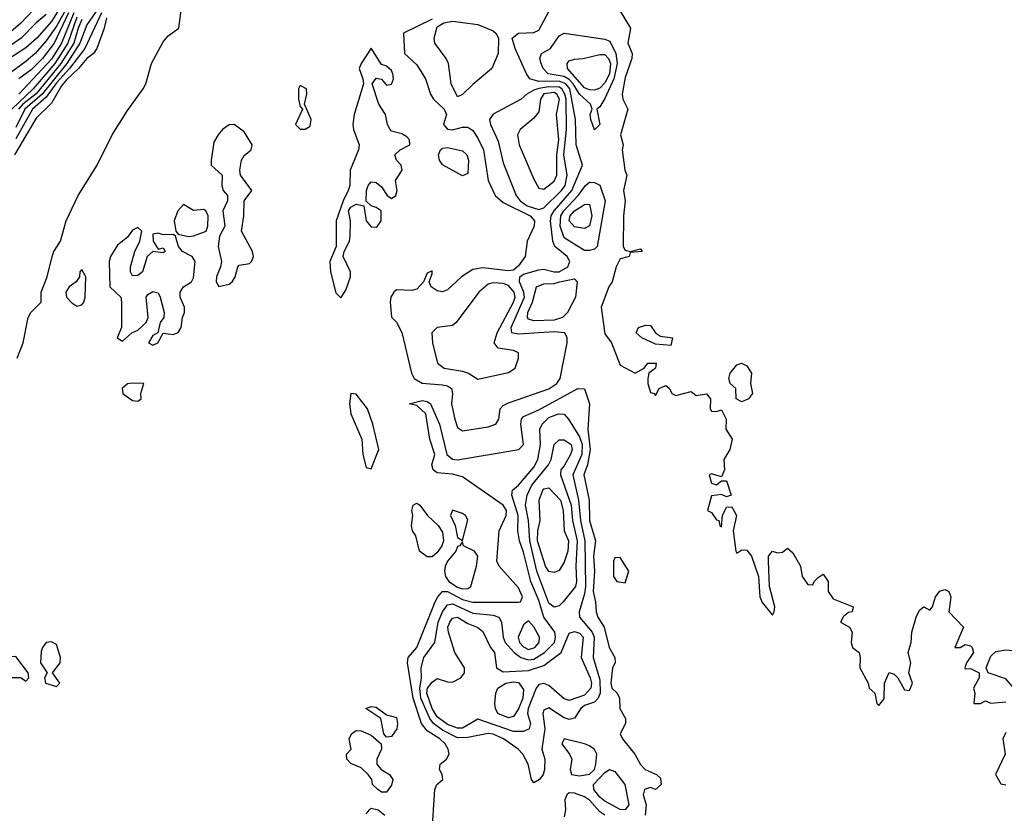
# Model space of a CAD drawing. Header units: metres. Extents: x -51132 to -49532, y -231222 to -229437.
# Tile 321 of 656: x -50939 to -50842, y -229852 to -229773. Entities that reach past the tile are written whole.
import ezdxf

# ---------------------------------------------------------------- set-up
doc = ezdxf.new("R2010")
doc.units = ezdxf.units.M
for name, color, linetype in [('CONTOUR_HALF', 8, 'Continuous'), ('CONTOUR_INDEX', 1, 'Continuous'), ('CONTOUR_INTER', 3, 'Continuous')]:
    doc.layers.add(name, color=color, linetype=linetype)

msp = doc.modelspace()

# ---------------------------------------------------------------- linework, layer by layer
at = {"layer": 'CONTOUR_HALF'}
for points, elevation in [([(-50932.69, -229769.759), (-50935.08, -229774.082), (-50936.08, -229775.528), (-50937.178, -229776.759), (-50938.08, -229777.564), (-50939.58, -229778.627)], 12.5), ([(-50936.08, -229772.931), (-50937.08, -229773.737), (-50938.549, -229775.259), (-50940.08, -229776.307)], 13.5), ([(-50930.654, -229772.759), (-50932.295, -229776.259), (-50933.792, -229778.259), (-50935.08, -229779.66), (-50936.08, -229781.082), (-50937.45, -229782.259), (-50939.08, -229785.154)], 9.5), ([(-50932.58, -229773.405), (-50932.954, -229774.259), (-50933.373, -229775.759), (-50934.656, -229777.759), (-50937.08, -229780.722), (-50938.377, -229781.759), (-50938.804, -229782.259)], 10.5), ([(-50933.358, -229772.759), (-50934.58, -229775.737), (-50935.58, -229777.324), (-50938.796, -229780.759)], 11.5), ([(-50885.093, -229774.759), (-50881.08, -229775.351), (-50880.58, -229775.565), (-50879.99, -229776.759), (-50879.863, -229777.759), (-50880.179, -229779.259), (-50881.08, -229781.187), (-50881.58, -229782.012), (-50881.865, -229782.259), (-50881.575, -229783.759), (-50882.08, -229784.284), (-50882.454, -229783.259), (-50882.534, -229782.759), (-50882.341, -229782.259), (-50882.501, -229781.759), (-50883.58, -229780.782), (-50884.191, -229779.759), (-50884.58, -229779.34), (-50885.08, -229779.03), (-50886.667, -229778.759), (-50887.145, -229778.259), (-50887.345, -229777.759), (-50887.471, -229777.259), (-50887.329, -229776.759), (-50886.435, -229776.259), (-50885.58, -229775.011), (-50885.093, -229774.759)], 9.5), ([(-50887.58, -229780.2), (-50888.08, -229780.376), (-50888.755, -229780.759), (-50889.316, -229781.259), (-50892.08, -229782.728), (-50892.421, -229783.259), (-50892.341, -229783.759), (-50891.58, -229785.393), (-50891.08, -229787.545), (-50889.813, -229790.759), (-50889.41, -229791.259), (-50888.738, -229791.759), (-50887.58, -229792.138), (-50887.08, -229791.973), (-50885.336, -229790.259), (-50884.976, -229789.759), (-50884.782, -229788.759), (-50885.112, -229786.759), (-50884.843, -229784.259), (-50884.891, -229781.259), (-50885.001, -229780.759), (-50885.305, -229780.259), (-50885.58, -229780.089), (-50886.58, -229780.04), (-50887.58, -229780.2)], 8.5), ([(-50897.265, -229786.259), (-50897.08, -229786.092), (-50896.58, -229786.021), (-50895.08, -229786.342), (-50894.667, -229786.759), (-50894.493, -229787.259), (-50894.58, -229788.571), (-50895.08, -229788.811), (-50897.08, -229787.74), (-50897.365, -229787.259), (-50897.443, -229786.759), (-50897.265, -229786.259)], 9.5), ([(-50882.993, -229789.759), (-50882.58, -229789.452), (-50882.08, -229789.465), (-50881.58, -229789.733), (-50881.06, -229791.259), (-50881.817, -229795.759), (-50882.08, -229796.031), (-50882.58, -229796.182), (-50883.08, -229796.168), (-50885.08, -229794.918), (-50885.47, -229793.759), (-50885.411, -229792.759), (-50885.127, -229792.259), (-50883.698, -229790.759), (-50882.993, -229789.759)], 9.5), ([(-50892.58, -229799.487), (-50893.488, -229800.259), (-50895.706, -229803.259), (-50896.08, -229803.562), (-50897.58, -229803.734), (-50898.099, -229804.259), (-50898.043, -229805.259), (-50897.543, -229807.259), (-50896.904, -229807.759), (-50895.08, -229808.048), (-50894.503, -229808.259), (-50893.58, -229808.831), (-50890.58, -229808.17), (-50889.911, -229807.759), (-50889.565, -229806.759), (-50889.595, -229806.259), (-50890.08, -229806.02), (-50891.58, -229805.785), (-50891.984, -229805.259), (-50891.668, -229804.259), (-50890.064, -229801.259), (-50889.92, -229800.759), (-50890.006, -229800.259), (-50890.58, -229799.624), (-50891.08, -229799.422), (-50892.08, -229799.334), (-50892.58, -229799.487)], 8.5), ([(-50885.558, -229799.259), (-50884.08, -229798.944), (-50883.818, -229799.259), (-50883.977, -229800.759), (-50884.759, -229802.259), (-50885.232, -229802.759), (-50886.08, -229803.01), (-50888.08, -229803.096), (-50888.58, -229802.936), (-50888.702, -229802.759), (-50888.65, -229802.259), (-50888.217, -229801.259), (-50887.812, -229799.759), (-50887.08, -229799.457), (-50886.08, -229799.408), (-50885.558, -229799.259)], 9.5), ([(-50898.126, -229853.759), (-50897.81, -229849.259), (-50897.637, -229848.759), (-50897.046, -229848.259), (-50897.108, -229847.759), (-50897.367, -229847.259), (-50897.296, -229846.759), (-50896.671, -229846.259), (-50896.423, -229845.759), (-50896.519, -229845.259), (-50896.787, -229844.759), (-50897.322, -229844.259), (-50898.58, -229843.452), (-50899.131, -229842.759), (-50899.945, -229840.259), (-50900.512, -229836.759), (-50900.445, -229836.259), (-50899.58, -229835.259), (-50897.79, -229830.759), (-50897.535, -229830.259), (-50897.08, -229829.755), (-50896.58, -229829.754), (-50895.08, -229830.521), (-50894.08, -229830.79), (-50889.58, -229830.792), (-50889.377, -229830.759), (-50889.197, -229830.259), (-50889.58, -229829.397), (-50891.486, -229827.259), (-50891.714, -229826.759), (-50891.495, -229823.759), (-50890.788, -229822.259), (-50890.766, -229821.759), (-50891.08, -229821.242), (-50895.08, -229818.467), (-50896.08, -229818.195), (-50897.58, -229818.068), (-50897.997, -229817.759), (-50898.126, -229817.259), (-50897.82, -229816.259), (-50898.327, -229814.759), (-50898.695, -229812.259), (-50899.58, -229811.433), (-50900.36, -229811.259), (-50899.08, -229810.932), (-50898.58, -229811.031), (-50898.232, -229811.259), (-50897.346, -229813.259), (-50896.64, -229816.259), (-50896.08, -229816.726), (-50895.58, -229816.792), (-50889.534, -229815.759), (-50889.089, -229815.259), (-50889.359, -229813.259), (-50889.295, -229812.759), (-50889.08, -229812.52), (-50887.58, -229811.84), (-50883.727, -229809.759)], 9.5), ([(-50883.727, -229809.759), (-50883.08, -229809.783), (-50882.593, -229811.259), (-50882.768, -229813.759), (-50882.535, -229815.759), (-50882.792, -229817.259), (-50883.156, -229818.259), (-50882.625, -229820.759), (-50882.591, -229822.759), (-50881.993, -229824.759), (-50882.202, -229826.259), (-50882.102, -229827.759), (-50882.226, -229829.759), (-50882.004, -229830.759), (-50881.945, -229831.759), (-50881.779, -229832.259), (-50881.141, -229833.259), (-50880.649, -229835.259), (-50880.095, -229836.259), (-50880.068, -229836.759), (-50880.31, -229837.259), (-50880.485, -229838.759), (-50880.386, -229839.259), (-50879.852, -229839.759), (-50879.618, -229840.259), (-50879.591, -229841.259), (-50879.031, -229842.259), (-50879.035, -229842.759), (-50879.581, -229843.759), (-50879.352, -229844.259), (-50878.115, -229845.759), (-50877.58, -229846.78), (-50877.109, -229847.259), (-50875.98, -229847.759), (-50875.58, -229848.125), (-50875.522, -229848.759), (-50876.08, -229849.256), (-50876.58, -229849.039), (-50877.171, -229849.259), (-50877.311, -229849.759), (-50877.006, -229850.759), (-50877.091, -229851.759)], 9.5), ([(-50886.074, -229815.259), (-50885.58, -229814.809), (-50885.08, -229814.804), (-50884.404, -229815.259), (-50884.305, -229815.759), (-50884.457, -229816.259), (-50885.08, -229817.38), (-50885.427, -229817.759), (-50885.446, -229818.259), (-50884.403, -229821.259), (-50884.26, -229822.759), (-50883.805, -229824.759), (-50883.93, -229827.259), (-50883.862, -229828.759), (-50883.969, -229829.259), (-50885.165, -229830.759), (-50885.58, -229831.154), (-50886.08, -229831.275), (-50886.58, -229830.883), (-50887.782, -229827.759), (-50888.456, -229824.759), (-50888.583, -229822.759), (-50888.894, -229821.259), (-50888.714, -229820.259), (-50888.26, -229819.259), (-50886.63, -229817.259), (-50886.351, -229816.759), (-50886.074, -229815.259)], 10.5), ([(-50899.947, -229821.259), (-50899.58, -229821.049), (-50899.299, -229821.259), (-50898.534, -229822.259), (-50897.475, -229823.259), (-50897.08, -229823.889), (-50896.975, -229824.759), (-50897.131, -229825.259), (-50897.58, -229825.898), (-50898.08, -229826.332), (-50898.58, -229826.338), (-50899.332, -229825.759), (-50899.692, -229824.259), (-50900.012, -229823.759), (-50900.11, -229823.259), (-50899.99, -229822.259), (-50900.085, -229821.759), (-50899.947, -229821.259)], 9.5), ([(-50896.355, -229832.759), (-50896.08, -229832.363), (-50895.58, -229832.278), (-50894.58, -229832.9), (-50893.58, -229833.301), (-50893.08, -229833.674), (-50892.322, -229835.259), (-50891.95, -229835.759), (-50891.741, -229837.259), (-50891.08, -229837.643), (-50888.58, -229837.54), (-50887.08, -229837.038), (-50885.366, -229835.759), (-50884.58, -229833.863), (-50884.08, -229833.686), (-50883.58, -229833.862), (-50883.222, -229834.259), (-50883.421, -229836.259), (-50882.523, -229838.259), (-50882.401, -229838.759), (-50882.443, -229839.259), (-50883.08, -229839.94), (-50884.58, -229840.472), (-50885.08, -229840.314), (-50886.58, -229838.994), (-50887.08, -229838.806), (-50887.58, -229838.907), (-50887.842, -229839.259), (-50888.629, -229841.259), (-50888.694, -229841.759), (-50888.394, -229842.759), (-50888.516, -229843.259), (-50889.08, -229843.517), (-50890.08, -229843.545), (-50893.58, -229842.328), (-50895.08, -229843.215), (-50895.58, -229843.21), (-50896.58, -229842.835), (-50897.58, -229842.089), (-50898.094, -229841.259), (-50898.623, -229839.759), (-50898.529, -229839.259), (-50898.08, -229838.66), (-50897.58, -229838.323), (-50896.58, -229838.641), (-50896.08, -229838.669), (-50895.247, -229838.259), (-50894.89, -229837.759), (-50894.906, -229837.259), (-50895.855, -229835.759), (-50896.483, -229833.759), (-50896.524, -229833.259), (-50896.355, -229832.759)], 10.5), ([(-50888.58, -229832.619), (-50889.08, -229833.024), (-50889.624, -229834.259), (-50889.484, -229834.759), (-50889.08, -229835.199), (-50888.58, -229835.448), (-50887.96, -229835.259), (-50887.545, -229834.759), (-50887.527, -229834.259), (-50888.08, -229833.24), (-50888.58, -229832.619)], 9.5), ([(-50904.607, -229841.259), (-50904.08, -229841.065), (-50903.58, -229841.125), (-50902.58, -229841.894), (-50901.58, -229842.161), (-50901.483, -229842.759), (-50901.557, -229843.259), (-50902.08, -229844.02), (-50902.58, -229844.089), (-50902.844, -229843.759), (-50903.125, -229842.259), (-50904.607, -229841.259)], 9.5), ([(-50906.038, -229843.759), (-50905.58, -229843.444), (-50905.08, -229843.471), (-50904.08, -229843.885), (-50903.107, -229844.759), (-50903.073, -229845.259), (-50903.52, -229846.259), (-50903.516, -229846.759), (-50903.118, -229847.259), (-50902.293, -229847.759), (-50901.968, -229848.259), (-50902.08, -229848.821), (-50902.58, -229849.521), (-50903.08, -229849.494), (-50903.438, -229849.259), (-50903.953, -229848.759), (-50904.01, -229848.259), (-50904.368, -229847.759), (-50905.08, -229847.126), (-50906.08, -229846.692), (-50906.484, -229846.259), (-50906.529, -229845.759), (-50906.07, -229845.259), (-50906.271, -229844.259), (-50906.038, -229843.759)], 9.5), ([(-50885.08, -229844.257), (-50885.317, -229844.759), (-50884.553, -229845.759), (-50884.329, -229846.259), (-50884.496, -229847.259), (-50884.37, -229847.759), (-50883.58, -229847.913), (-50882.58, -229847.74), (-50882.091, -229847.259), (-50881.952, -229846.759), (-50881.859, -229845.759), (-50882.08, -229845.316), (-50882.58, -229844.946), (-50883.08, -229844.759), (-50885.08, -229844.257)], 9.5), ([(-50881.08, -229851.775), (-50881.58, -229851.438), (-50882.58, -229850.311), (-50883.08, -229849.953), (-50884.08, -229849.616), (-50884.58, -229849.585), (-50884.83, -229849.759), (-50885.007, -229850.259), (-50884.958, -229851.259), (-50885.08, -229851.95)], 9.5), ([(-50904.58, -229851.625), (-50904.244, -229851.259)], 9.5), ([(-50904.244, -229851.259), (-50904.08, -229851.079), (-50903.394, -229851.259), (-50902.757, -229851.759)], 9.5)]:
    msp.add_lwpolyline(points, dxfattribs=dict(at, elevation=elevation))
at = {"layer": 'CONTOUR_INDEX', "elevation": 10}
for points in [[(-50930.251, -229771.259), (-50932.08, -229773.95), (-50932.775, -229775.759), (-50934.069, -229777.759), (-50936.486, -229780.759), (-50938.207, -229782.259), (-50939.08, -229784.042)], [(-50883.207, -229777.259), (-50881.58, -229776.863), (-50881.08, -229776.877), (-50880.706, -229777.259), (-50880.534, -229777.759), (-50880.633, -229778.759), (-50881.08, -229779.649), (-50881.58, -229780.195), (-50882.08, -229780.391), (-50882.58, -229780.347), (-50883.08, -229780.133), (-50884.77, -229778.259), (-50884.801, -229777.759), (-50884.58, -229777.49), (-50884.08, -229777.313), (-50883.207, -229777.259)], [(-50883.269, -229791.759), (-50883.08, -229791.627), (-50882.58, -229791.612), (-50882.351, -229792.759), (-50882.58, -229793.738), (-50883.08, -229793.99), (-50884.08, -229793.835), (-50884.6, -229793.259), (-50884.5, -229792.759), (-50884.08, -229792.266), (-50883.269, -229791.759)], [(-50885.637, -229812.259), (-50885.08, -229812.297), (-50884.643, -229812.759), (-50883.58, -229814.523), (-50883.3, -229815.259), (-50883.353, -229816.259), (-50884.222, -229818.259), (-50883.666, -229820.759), (-50883.481, -229822.759), (-50883.036, -229824.759), (-50882.993, -229829.259), (-50883.08, -229829.964), (-50883.616, -229831.759), (-50883.558, -229832.259), (-50882.333, -229833.759), (-50882.13, -229834.259), (-50882.218, -229836.259), (-50881.58, -229838.451), (-50881.547, -229839.759), (-50881.726, -229840.259), (-50882.08, -229840.635), (-50883.08, -229840.962), (-50883.432, -229841.259), (-50884.08, -229842.229), (-50884.58, -229842.341), (-50885.08, -229842.198), (-50886.58, -229841.215), (-50887.08, -229841.424), (-50887.194, -229841.759), (-50886.97, -229843.259), (-50887.289, -229845.259), (-50886.975, -229846.259), (-50887.027, -229847.259), (-50887.157, -229847.759), (-50887.512, -229848.259), (-50888.08, -229848.577), (-50888.314, -229848.259), (-50888.627, -229846.759), (-50889.162, -229845.759), (-50889.604, -229845.259), (-50891.066, -229844.259), (-50892.08, -229843.784), (-50892.58, -229843.717), (-50894.58, -229844.12), (-50895.58, -229844.161), (-50897.08, -229843.392), (-50897.939, -229842.759), (-50898.304, -229842.259), (-50899.193, -229840.259), (-50899.304, -229839.259), (-50899.146, -229838.259), (-50899.176, -229837.259), (-50898.914, -229836.259), (-50897.82, -229834.759), (-50897.493, -229832.759), (-50897.078, -229831.759), (-50896.58, -229831.047), (-50896.08, -229830.973), (-50894.08, -229831.875), (-50892.08, -229832.068), (-50891.53, -229832.259), (-50891.238, -229832.759), (-50891.099, -229834.259), (-50890.881, -229834.759), (-50889.992, -229835.759), (-50889.366, -229836.259), (-50888.58, -229836.471), (-50888.08, -229836.396), (-50887.012, -229835.759), (-50886.048, -229834.759), (-50885.929, -229834.259), (-50885.987, -229833.759), (-50887.098, -229832.259), (-50887.58, -229830.624), (-50888.353, -229828.759), (-50889.08, -229825.876), (-50889.492, -229824.759), (-50889.637, -229823.759), (-50889.612, -229822.259), (-50890.223, -229820.259), (-50890.166, -229819.759), (-50889.58, -229819.259), (-50888.08, -229817.486), (-50887.678, -229816.759), (-50887.427, -229815.259), (-50887.47, -229813.759), (-50887.265, -229813.259), (-50886.58, -229812.627), (-50885.637, -229812.259)], [(-50880.627, -229847.259), (-50880.08, -229847.461), (-50879.121, -229848.759), (-50878.711, -229850.759), (-50879.08, -229851.241), (-50879.58, -229851.203), (-50881.08, -229850.379), (-50881.58, -229850.014), (-50882.151, -229849.259), (-50882.189, -229848.759), (-50881.08, -229847.56), (-50880.627, -229847.259)]]:
    msp.add_lwpolyline(points, dxfattribs=at)
at = {"layer": 'CONTOUR_INTER'}
for points, elevation in [([(-50933.844, -229770.759), (-50935.58, -229773.63), (-50937.004, -229775.259), (-50938.08, -229776.198), (-50940.08, -229777.488)], 13), ([(-50936.08, -229771.107), (-50938.58, -229773.781), (-50939.58, -229774.627)], 14), ([(-50938.955, -229806.759), (-50938.365, -229805.259), (-50937.863, -229802.759), (-50937.604, -229802.259), (-50936.588, -229801.259), (-50936.574, -229800.259), (-50935.994, -229798.759), (-50935.519, -229796.759), (-50935.342, -229796.259), (-50934.671, -229795.259), (-50934.114, -229793.259), (-50932.944, -229790.759), (-50931.086, -229787.759), (-50929.598, -229784.759), (-50928.08, -229782.367), (-50926.555, -229780.259), (-50926.293, -229779.759), (-50925.73, -229777.759), (-50924.58, -229775.623), (-50924.08, -229775.019), (-50923.017, -229774.259), (-50922.696, -229771.759)], 9), ([(-50933.08, -229773.172), (-50933.966, -229775.759), (-50935.243, -229777.759), (-50937.364, -229780.259), (-50939.462, -229782.259)], 11), ([(-50930.158, -229773.259), (-50930.381, -229774.259), (-50931.096, -229776.259), (-50931.433, -229776.759), (-50932.08, -229777.268), (-50932.904, -229778.259), (-50934.08, -229779.346), (-50934.58, -229779.935), (-50935.58, -229781.657), (-50937.08, -229783.146), (-50939.212, -229786.759)], 9), ([(-50933.879, -229772.759), (-50935.318, -229775.759), (-50936.442, -229777.259), (-50937.58, -229778.364), (-50938.784, -229779.259)], 12), ([(-50898.08, -229773.39), (-50900.913, -229774.759), (-50900.819, -229776.759), (-50899.58, -229777.872), (-50898.753, -229779.259), (-50898.239, -229780.759), (-50897.945, -229781.259), (-50896.886, -229782.259), (-50896.674, -229782.759), (-50896.954, -229783.759), (-50896.58, -229784.225), (-50896.08, -229784.283), (-50895.08, -229784.026), (-50894.58, -229784.022), (-50894.08, -229784.356), (-50893.58, -229785.089), (-50893.019, -229786.259), (-50892.578, -229789.259), (-50891.883, -229790.759), (-50891.08, -229791.428), (-50888.427, -229792.759), (-50887.993, -229793.259), (-50888.051, -229793.759), (-50888.739, -229795.259), (-50888.922, -229796.759), (-50889.58, -229797.678), (-50890.08, -229798.104), (-50890.58, -229798.181), (-50893.08, -229797.871), (-50894.08, -229798.022), (-50895.181, -229798.759), (-50896.58, -229800.027), (-50897.08, -229800.229), (-50897.58, -229800.142), (-50898.164, -229799.759), (-50898.389, -229799.259), (-50898.08, -229798.469), (-50898.08, -229798.157), (-50898.58, -229798.407), (-50898.921, -229799.259), (-50899.58, -229799.965), (-50900.08, -229800.107), (-50901.58, -229800.033), (-50901.841, -229800.259), (-50902.139, -229800.759), (-50902.23, -229801.259), (-50902.08, -229802.718), (-50901.58, -229803.229), (-50901.08, -229804.243), (-50900.124, -229808.259), (-50899.86, -229808.759), (-50899.08, -229809.232), (-50897.08, -229809.39), (-50896.58, -229809.505), (-50896.176, -229809.759), (-50896.082, -229810.259), (-50896.169, -229811.259), (-50895.846, -229812.759), (-50895.58, -229813.592), (-50895.08, -229813.914), (-50892.58, -229813.531), (-50891.801, -229813.259), (-50891.5, -229812.759), (-50891.378, -229811.759), (-50891.08, -229811.441), (-50890.58, -229811.17), (-50886.58, -229809.773), (-50885.807, -229809.259), (-50885.478, -229808.759), (-50884.802, -229805.259), (-50884.788, -229804.759), (-50885.023, -229804.259), (-50886.08, -229804.159), (-50889.58, -229804.42), (-50890.227, -229804.259), (-50890.312, -229803.759), (-50889, -229800.759), (-50889.068, -229800.259), (-50889.483, -229799.259), (-50889.442, -229798.759), (-50889.08, -229798.499), (-50887.58, -229798.074), (-50887.08, -229798.01), (-50886.08, -229798.273), (-50885.58, -229798.257), (-50884.722, -229797.759), (-50884.509, -229797.259), (-50884.775, -229796.759), (-50885.999, -229795.759), (-50886.191, -229795.259), (-50886.421, -229793.259), (-50886.352, -229792.759), (-50886.076, -229792.259), (-50884.32, -229790.259), (-50883.27, -229787.759), (-50883.912, -229785.759), (-50883.953, -229783.259), (-50884.519, -229780.259), (-50884.904, -229779.759), (-50885.58, -229779.506), (-50887.58, -229779.522), (-50888.449, -229779.259), (-50888.785, -229778.759), (-50889.904, -229776.259), (-50890.198, -229775.259), (-50889.594, -229774.759), (-50888.08, -229774.707), (-50887.58, -229774.46), (-50886.58, -229772.63)], 9), ([(-50879.58, -229772.596), (-50878.545, -229774.259), (-50878.805, -229775.759), (-50878.381, -229776.759), (-50878.403, -229777.259), (-50879.08, -229779.134), (-50879.376, -229780.759), (-50879.308, -229781.259), (-50878.822, -229782.259), (-50879.551, -229784.759), (-50879.285, -229785.759), (-50879.375, -229786.259), (-50879.112, -229788.259), (-50878.912, -229788.759), (-50879.225, -229790.259), (-50879.078, -229791.259), (-50879.233, -229792.759), (-50879.263, -229795.759), (-50879.08, -229796.148), (-50878.58, -229796.255), (-50877.58, -229795.99), (-50877.395, -229796.259), (-50878.58, -229796.356), (-50878.693, -229796.759), (-50879.58, -229796.997), (-50879.976, -229797.759), (-50880.341, -229799.259), (-50880.69, -229799.759), (-50881.43, -229801.759), (-50881.08, -229804.386), (-50880.416, -229805.259), (-50879.58, -229807.463), (-50878.08, -229808.258), (-50877.218, -229807.759), (-50876.839, -229807.259), (-50876.014, -229807.259), (-50876.094, -229807.759), (-50876.736, -229808.259), (-50876.847, -229808.759), (-50876.855, -229809.259), (-50876.58, -229810.139), (-50876.204, -229810.259), (-50876.08, -229810.453), (-50875.727, -229809.759), (-50875.08, -229809.445), (-50874.694, -229809.759), (-50874.474, -229810.259), (-50874.08, -229810.438), (-50872.58, -229810.039), (-50872.08, -229810.458), (-50871.08, -229810.288), (-50870.671, -229810.759), (-50870.712, -229811.759), (-50870.58, -229811.999), (-50870.08, -229812.031), (-50869.58, -229811.843), (-50869.134, -229812.759), (-50869.174, -229813.759), (-50868.546, -229814.759), (-50868.78, -229815.759), (-50869.347, -229816.759), (-50869.287, -229817.759), (-50869.58, -229818.462), (-50870.58, -229818.167), (-50870.813, -229818.259), (-50870.58, -229819.093), (-50870.08, -229819.227), (-50869.58, -229818.847), (-50869.08, -229818.838), (-50868.629, -229820.259), (-50869.08, -229820.412), (-50869.58, -229820.191), (-50870.58, -229820.31), (-50870.977, -229821.759), (-50870.58, -229821.951), (-50870.08, -229822.683), (-50869.851, -229822.759), (-50869.762, -229823.259), (-50869.58, -229823.389), (-50869.482, -229822.259), (-50869.274, -229821.759), (-50869.08, -229821.432), (-50868.58, -229821.404), (-50868.108, -229822.259), (-50868.45, -229823.759), (-50868.191, -229825.759), (-50868.08, -229825.985), (-50867.58, -229825.648), (-50867.08, -229825.662), (-50866.632, -229826.259), (-50865.952, -229828.259), (-50865.824, -229830.259), (-50865.58, -229830.826), (-50864.58, -229832.076), (-50864.4, -229831.759), (-50864.352, -229831.259), (-50864.865, -229829.259), (-50864.976, -229826.759), (-50864.969, -229826.259), (-50864.58, -229825.783), (-50864.08, -229825.926), (-50863.58, -229825.887), (-50863.08, -229825.488), (-50862.58, -229825.95), (-50861.816, -229827.259), (-50861.66, -229828.259), (-50861.08, -229829.048), (-50860.58, -229829.09), (-50860.469, -229828.759), (-50860.08, -229828.352), (-50859.58, -229828.055), (-50859.092, -229828.759), (-50859.079, -229829.759), (-50858.58, -229830.457), (-50856.63, -229831.259), (-50856.709, -229831.759), (-50857.08, -229831.805), (-50857.58, -229832.209), (-50857.854, -229832.759), (-50856.975, -229833.259), (-50856.719, -229833.759), (-50856.814, -229834.759), (-50856.68, -229835.259), (-50856.035, -229835.759), (-50855.932, -229836.259), (-50855.981, -229837.259), (-50855.137, -229838.759), (-50855.06, -229839.259), (-50854.498, -229839.759), (-50854.281, -229840.759), (-50854.08, -229840.977), (-50853.58, -229840.31), (-50853.536, -229838.759), (-50853.08, -229837.707), (-50852.58, -229837.879), (-50852.238, -229838.259), (-50851.58, -229839.429), (-50851.08, -229839.488), (-50850.772, -229838.759), (-50851.149, -229837.759), (-50850.93, -229836.759), (-50851.195, -229835.759), (-50850.919, -229834.759), (-50850.86, -229833.759), (-50850.402, -229832.259), (-50850.08, -229831.594), (-50849.658, -229831.259), (-50849.08, -229831.591), (-50848.794, -229831.259), (-50848.517, -229830.259), (-50848.08, -229829.721), (-50847.58, -229829.551), (-50847.211, -229829.759), (-50846.997, -229830.259), (-50847.217, -229831.759), (-50845.769, -229833.259), (-50846.612, -229835.259), (-50846.08, -229835.259), (-50845.58, -229834.97), (-50845.08, -229835.081), (-50844.907, -229835.259), (-50844.777, -229835.759), (-50845.462, -229836.759), (-50845.619, -229837.259), (-50845.58, -229837.363), (-50845.08, -229837.344), (-50844.212, -229837.759), (-50844.215, -229838.259), (-50844.777, -229839.259), (-50844.645, -229839.759), (-50844.755, -229840.759), (-50844.08, -229840.779), (-50843.58, -229840.523), (-50843.08, -229840.748), (-50841.58, -229840.601)], 9), ([(-50896.934, -229773.759), (-50896.08, -229773.586), (-50893.58, -229773.917), (-50892.08, -229774.549), (-50891.807, -229774.759), (-50891.539, -229775.259), (-50891.595, -229776.759), (-50892.192, -229778.259), (-50894.08, -229779.803), (-50895.08, -229780.799), (-50895.58, -229781.018), (-50896.226, -229779.759), (-50896.479, -229777.759), (-50896.706, -229777.259), (-50897.826, -229775.759), (-50897.875, -229775.259), (-50897.58, -229774.137), (-50896.934, -229773.759)], 9), ([(-50904.08, -229776.24), (-50905.072, -229777.759), (-50905.27, -229778.259), (-50904.894, -229779.259), (-50904.847, -229779.759), (-50905.751, -229782.759), (-50905.892, -229783.759), (-50905.833, -229784.259), (-50905.269, -229785.759), (-50905.333, -229786.259), (-50906.144, -229788.259), (-50906.196, -229789.759), (-50906.338, -229790.259), (-50906.836, -229791.259), (-50907.525, -229793.259), (-50907.529, -229795.759), (-50908.157, -229797.259), (-50908.105, -229798.259), (-50907.58, -229800.341), (-50907.08, -229800.825), (-50906.58, -229800.073), (-50906.118, -229798.759), (-50906.124, -229798.259), (-50906.836, -229796.759), (-50906.741, -229796.259), (-50906.222, -229795.259), (-50906.156, -229794.759), (-50906.125, -229793.259), (-50906.326, -229792.259), (-50906.08, -229791.886), (-50905.58, -229791.593), (-50904.808, -229791.759), (-50904.577, -229793.259), (-50904.08, -229793.833), (-50903.58, -229793.858), (-50903.469, -229793.759), (-50903.12, -229793.259), (-50903.118, -229792.259), (-50903.58, -229791.925), (-50904.08, -229791.751), (-50904.58, -229791.311), (-50904.556, -229790.259), (-50904.381, -229789.759), (-50904.08, -229789.416), (-50903.58, -229789.479), (-50903.08, -229789.88), (-50902.498, -229790.759), (-50902.08, -229791.039), (-50901.651, -229790.759), (-50901.524, -229790.259), (-50901.693, -229789.259), (-50901.049, -229788.259), (-50901.136, -229787.759), (-50901.578, -229787.259), (-50901.764, -229786.759), (-50901.219, -229786.259), (-50900.297, -229785.759), (-50900.321, -229785.259), (-50900.58, -229784.978), (-50901.08, -229784.676), (-50902.08, -229784.404), (-50902.209, -229784.259), (-50902.482, -229783.759), (-50902.685, -229782.759), (-50903.347, -229781.759), (-50903.988, -229779.759), (-50903.58, -229779.21), (-50903.08, -229779.295), (-50902.58, -229779.87), (-50902.08, -229779.771), (-50901.898, -229779.259), (-50901.942, -229778.759), (-50902.08, -229778.445), (-50902.58, -229778.015), (-50903.08, -229777.839), (-50904.08, -229776.24)], 9), ([(-50911.08, -229779.901), (-50911.234, -229780.259), (-50911.256, -229781.259), (-50911.08, -229781.978), (-50910.856, -229782.259), (-50911.54, -229783.759), (-50911.08, -229784.204), (-50910.58, -229784.212), (-50910.08, -229783.93), (-50910.011, -229783.259), (-50910.654, -229781.759), (-50910.43, -229780.759), (-50910.465, -229780.259), (-50911.08, -229779.901)], 9), ([(-50887.08, -229780.743), (-50887.422, -229781.259), (-50887.58, -229782.494), (-50888.08, -229783.123), (-50889.418, -229784.259), (-50889.683, -229784.759), (-50889.503, -229785.759), (-50888.08, -229789.156), (-50887.58, -229790.018), (-50887.08, -229790.123), (-50886.08, -229789.345), (-50885.817, -229788.759), (-50885.807, -229786.759), (-50885.607, -229785.259), (-50885.833, -229782.759), (-50885.532, -229781.259), (-50885.812, -229780.759), (-50886.08, -229780.619), (-50887.08, -229780.743)], 8), ([(-50917.58, -229783.758), (-50918.08, -229783.78), (-50918.742, -229784.259), (-50919.147, -229784.759), (-50919.58, -229785.507), (-50919.852, -229787.259), (-50919.837, -229787.759), (-50918.765, -229788.759), (-50918.787, -229789.759), (-50918.651, -229790.259), (-50918.224, -229790.759), (-50918.232, -229791.259), (-50918.684, -229792.259), (-50918.504, -229793.759), (-50919.016, -229794.759), (-50919.145, -229795.759), (-50918.836, -229797.259), (-50918.918, -229797.759), (-50919.336, -229798.759), (-50919.345, -229799.259), (-50919.08, -229799.726), (-50918.08, -229799.48), (-50917.778, -229799.259), (-50917.479, -229798.759), (-50917.204, -229797.759), (-50917.08, -229797.621), (-50916.08, -229797.444), (-50915.876, -229797.259), (-50915.682, -229796.759), (-50915.77, -229796.259), (-50916.867, -229794.259), (-50916.64, -229792.759), (-50916.58, -229791.259), (-50915.835, -229790.259), (-50916.948, -229788.759), (-50917.03, -229788.259), (-50916.86, -229787.259), (-50916.58, -229786.795), (-50915.905, -229786.259), (-50915.82, -229785.759), (-50916.58, -229784.479), (-50917.58, -229783.758)], 9), ([(-50922.58, -229791.632), (-50923.139, -229792.259), (-50923.489, -229793.259), (-50923.32, -229794.259), (-50923.08, -229794.556), (-50922.08, -229794.794), (-50921.58, -229794.729), (-50920.337, -229794.259), (-50920.176, -229793.759), (-50920.141, -229792.759), (-50920.366, -229792.259), (-50920.58, -229792.13), (-50921.58, -229792.233), (-50922.58, -229791.632)], 9), ([(-50927.58, -229794.163), (-50928.08, -229794.851), (-50929.08, -229795.637), (-50929.764, -229796.759), (-50929.894, -229797.259), (-50929.811, -229799.759), (-50928.728, -229800.759), (-50928.673, -229801.259), (-50928.678, -229803.759), (-50929.111, -229804.759), (-50928.58, -229805.104), (-50927.669, -229804.259), (-50927.08, -229804.005), (-50926.246, -229803.259), (-50926.047, -229802.759), (-50926.246, -229800.759), (-50926.08, -229800.514), (-50925.58, -229800.194), (-50925.08, -229800.348), (-50924.862, -229800.759), (-50924.479, -229802.259), (-50924.503, -229802.759), (-50924.861, -229803.259), (-50925.104, -229804.259), (-50925.58, -229804.547), (-50926.024, -229805.259), (-50925.58, -229805.504), (-50925.102, -229805.259), (-50924.58, -229804.312), (-50923.58, -229804.452), (-50923.08, -229804.243), (-50922.79, -229803.759), (-50922.67, -229802.759), (-50922.456, -229802.259), (-50922.473, -229801.759), (-50922.893, -229800.759), (-50922.909, -229800.259), (-50922.558, -229799.759), (-50921.793, -229799.259), (-50921.58, -229798.868), (-50921.424, -229797.259), (-50921.727, -229796.759), (-50922.664, -229796.259), (-50923.055, -229795.759), (-50923.353, -229794.759), (-50923.58, -229794.587), (-50924.58, -229794.621), (-50925.08, -229794.445), (-50925.58, -229794.562), (-50925.563, -229795.259), (-50925.08, -229796.023), (-50924.58, -229795.902), (-50924.389, -229796.259), (-50924.58, -229796.387), (-50925.58, -229796.277), (-50926.135, -229796.759), (-50926.597, -229798.259), (-50927.08, -229798.626), (-50927.58, -229798.671), (-50927.804, -229798.259), (-50927.79, -229797.759), (-50927.362, -229796.259), (-50926.863, -229795.259), (-50926.663, -229794.259), (-50927.08, -229793.89), (-50927.58, -229794.163)], 9), ([(-50932.58, -229798.047), (-50932.785, -229798.259), (-50932.822, -229798.759), (-50933.147, -229799.259), (-50933.842, -229799.759), (-50934.149, -229800.259), (-50934.077, -229800.759), (-50933.58, -229801.313), (-50933.08, -229801.639), (-50932.58, -229801.523), (-50932.37, -229801.259), (-50932.265, -229800.759), (-50932.198, -229798.759), (-50932.58, -229798.047)], 9), ([(-50877.766, -229803.759), (-50877.08, -229803.53), (-50876.58, -229803.564), (-50876.08, -229804.282), (-50875.58, -229804.605), (-50874.401, -229804.759), (-50874.58, -229805.533), (-50876.08, -229805.386), (-50877.429, -229804.759), (-50877.984, -229804.259), (-50877.766, -229803.759)], 9), ([(-50867.604, -229807.259), (-50867.08, -229807.533), (-50866.634, -229808.259), (-50866.736, -229809.259), (-50866.522, -229810.259), (-50866.924, -229810.759), (-50867.58, -229811.067), (-50868.153, -229810.759), (-50868.186, -229809.759), (-50868.73, -229809.259), (-50868.866, -229808.759), (-50868.733, -229808.259), (-50868.08, -229807.418), (-50867.604, -229807.259)], 9), ([(-50927.58, -229809.221), (-50928.08, -229809.308), (-50928.605, -229809.759), (-50928.537, -229810.259), (-50927.58, -229810.952), (-50927.08, -229810.994), (-50926.748, -229810.759), (-50926.756, -229810.259), (-50926.492, -229809.259), (-50927.58, -229809.221)], 9), ([(-50906.08, -229810.246), (-50906.228, -229811.259), (-50906.099, -229812.259), (-50905, -229814.759), (-50904.901, -229816.259), (-50904.58, -229817.53), (-50904.08, -229817.651), (-50903.32, -229815.759), (-50903.92, -229813.259), (-50904.453, -229811.759), (-50905.58, -229810.309), (-50906.08, -229810.246)], 9), ([(-50887.177, -229819.759), (-50887.08, -229819.633), (-50886.58, -229819.539), (-50885.452, -229820.759), (-50885.177, -229821.759), (-50885.068, -229823.759), (-50884.654, -229824.759), (-50884.726, -229825.759), (-50885.08, -229826.864), (-50885.58, -229827.694), (-50886.08, -229827.861), (-50886.58, -229827.764), (-50886.922, -229827.259), (-50887.708, -229824.759), (-50887.676, -229823.759), (-50887.456, -229822.759), (-50887.546, -229820.759), (-50887.177, -229819.759)], 11), ([(-50896.08, -229821.75), (-50896.288, -229822.259), (-50895.823, -229823.259), (-50895.58, -229824.413), (-50895.08, -229824.728), (-50894.58, -229822.69), (-50894.793, -229822.259), (-50895.08, -229822.068), (-50896.08, -229821.75)], 9), ([(-50895.08, -229824.817), (-50895.347, -229825.259), (-50895.58, -229825.327), (-50895.763, -229825.759), (-50896.56, -229826.759), (-50896.807, -229827.259), (-50896.869, -229827.759), (-50896.77, -229828.259), (-50896.441, -229828.759), (-50895.58, -229829.324), (-50895.08, -229829.477), (-50894.58, -229829.438), (-50894.267, -229829.259), (-50893.724, -229827.259), (-50893.589, -229826.259), (-50893.907, -229825.759), (-50894.985, -229825.259), (-50895.08, -229824.817)], 9), ([(-50880.08, -229826.419), (-50880.211, -229826.759), (-50880.234, -229828.259), (-50879.89, -229828.759), (-50879.08, -229828.893), (-50878.719, -229827.759), (-50879.58, -229826.399), (-50880.08, -229826.419)], 9), ([(-50936.08, -229834.754), (-50936.456, -229835.259), (-50936.58, -229835.666), (-50936.659, -229836.759), (-50935.985, -229837.759), (-50936.254, -229838.259), (-50936.162, -229838.759), (-50935.08, -229839.091), (-50934.762, -229838.759), (-50935.467, -229837.759), (-50934.711, -229836.759), (-50934.69, -229836.259), (-50935.08, -229834.979), (-50935.58, -229834.708), (-50936.08, -229834.754)], 9), ([(-50840.317, -229835.259), (-50840.08, -229835.105), (-50839.58, -229835.087), (-50839.236, -229835.259), (-50839.003, -229835.759), (-50838.955, -229836.759), (-50838.08, -229837.802), (-50837.633, -229838.759), (-50837.539, -229839.259), (-50837.722, -229840.759), (-50838.58, -229841.196), (-50839.08, -229841.276), (-50839.58, -229840.94), (-50840.08, -229840.076), (-50841.58, -229838.334), (-50843.339, -229837.759), (-50843.522, -229837.259), (-50843.08, -229836.122), (-50842.58, -229835.646), (-50841.58, -229835.491), (-50840.58, -229835.578), (-50840.317, -229835.259)], 9), ([(-50939.58, -229836.194), (-50940.08, -229836.926), (-50940.218, -229837.759), (-50940.08, -229837.971), (-50939.58, -229838.209), (-50938.58, -229838.218), (-50938.08, -229838.569), (-50937.81, -229838.259), (-50937.877, -229837.759), (-50939.08, -229836.134), (-50939.58, -229836.194)], 9), ([(-50890.843, -229838.759), (-50890.08, -229838.632), (-50889.58, -229838.708), (-50889.08, -229839.396), (-50889.152, -229840.259), (-50889.58, -229841.292), (-50890.08, -229842.059), (-50890.58, -229842.174), (-50891.602, -229841.759), (-50891.857, -229841.259), (-50891.913, -229840.759), (-50891.798, -229839.759), (-50891.608, -229839.259), (-50890.843, -229838.759)], 11), ([(-50841.58, -229843.628), (-50841.876, -229844.259), (-50841.64, -229845.759), (-50842.604, -229847.759), (-50842.08, -229848.682), (-50841.58, -229848.783)], 9)]:
    msp.add_lwpolyline(points, dxfattribs=dict(at, elevation=elevation))

doc.saveas('drawing.dxf')
